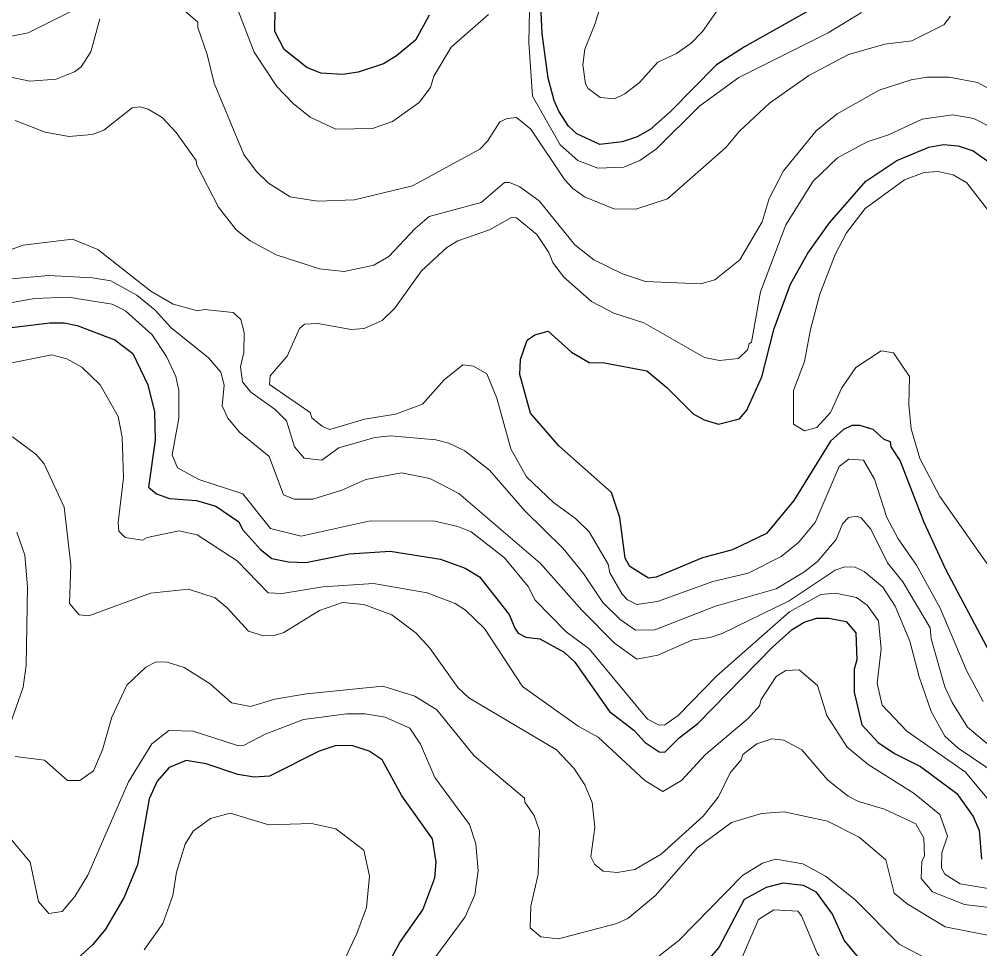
# Model space of a CAD drawing. Extents: x 673.3 to 698.5, y 6984.3 to 7012.3.
# Drawn here: x 690.061 to 691.219, y 6995.457 to 6996.578 of the extents above; entities that cross this region are included whole.
import ezdxf

# ---------------------------------------------------------------- set-up
doc = ezdxf.new("R2010")
doc.units = 0
doc.header["$LTSCALE"] = 0.032
doc.layers.add('1', color=7, linetype='Continuous', lineweight=25)
doc.layers.add('2', color=7, linetype='Continuous', lineweight=13)

msp = doc.modelspace()

# ---------------------------------------------------------------- linework, layer by layer
at = {"layer": '1'}
for points in [[(690.5555, 6996.5833), (690.5389, 6996.5533), (690.5159, 6996.5341), (690.5001, 6996.5245), (690.4697, 6996.5146), (690.4507, 6996.5119), (690.4248, 6996.5135), (690.408, 6996.5202), (690.3806, 6996.5421), (690.3692, 6996.5636), (690.3699, 6996.6201)], [(691.0201, 6996.5927), (690.9356, 6996.5453), (690.902, 6996.5235), (690.8461, 6996.4669), (690.8217, 6996.4456), (690.8062, 6996.4366), (690.788, 6996.4305), (690.7611, 6996.4274), (690.7333, 6996.4401), (690.7233, 6996.4496), (690.7115, 6996.4677), (690.7062, 6996.4804), (690.6989, 6996.5073), (690.6916, 6996.5612), (690.6896, 6996.604)], [(690.7118, 6996.0641), (690.6777, 6996.1034), (690.6648, 6996.15), (690.6656, 6996.1682), (690.6737, 6996.1915), (690.6829, 6996.198), (690.6987, 6996.2024), (690.7268, 6996.1769), (690.7483, 6996.1645), (690.7668, 6996.1642), (690.8178, 6996.1544), (690.8421, 6996.1343), (690.8738, 6996.1025), (690.8868, 6996.0951), (690.9041, 6996.0902), (690.9294, 6996.0966), (690.9383, 6996.107), (690.9563, 6996.1471), (690.9714, 6996.2055), (690.9912, 6996.2591), (691.0121, 6996.2963), (691.0379, 6996.333), (691.0819, 6996.3832), (691.1191, 6996.4079), (691.1577, 6996.424), (691.1754, 6996.4272), (691.1933, 6996.4256), (691.2112, 6996.4198), (691.2385, 6996.4005)], [(690.0385, 6996.2049), (690.0981, 6996.2122), (690.1153, 6996.2122), (690.131, 6996.209), (690.1765, 6996.1919), (690.1981, 6996.1755), (690.216, 6996.1377), (690.2242, 6996.105), (690.225, 6996.0709), (690.2169, 6996.0139), (690.2265, 6996.006), (690.2421, 6996.0006), (690.2747, 6995.998), (690.2979, 6995.9912), (690.3257, 6995.9721), (690.3301, 6995.9631), (690.3518, 6995.9389), (690.3658, 6995.9279), (690.3857, 6995.9239), (690.4065, 6995.9234), (690.459, 6995.9338), (690.5083, 6995.9369), (690.5692, 6995.9273), (690.5988, 6995.9166), (690.6159, 6995.9059), (690.6517, 6995.8605), (690.6588, 6995.8439), (690.6628, 6995.8381), (690.6721, 6995.8331), (690.6887, 6995.831), (690.7183, 6995.815), (690.7309, 6995.8031)], [(691.2377, 6995.8027), (691.1783, 6995.9148), (691.1524, 6995.9715), (691.1231, 6996.0464), (691.1126, 6996.0628), (691.1116, 6996.0687), (691.1038, 6996.0714), (691.0907, 6996.0835), (691.0745, 6996.0884), (691.0649, 6996.0884), (691.0548, 6996.0835), (691.0391, 6996.0694), (690.9951, 6995.9979), (690.962, 6995.9582), (690.921, 6995.9385), (690.8851, 6995.9287), (690.8291, 6995.9055), (690.8198, 6995.9045), (690.7972, 6995.9186), (690.7915, 6995.9286), (690.7853, 6995.9777), (690.7754, 6996.0078), (690.7118, 6996.0641)], [(690.7309, 6995.8031), (690.7729, 6995.7434), (690.8023, 6995.7211), (690.8157, 6995.7063), (690.8326, 6995.695), (690.8395, 6995.6946), (690.8567, 6995.7117), (690.8795, 6995.7291), (690.9693, 6995.8213), (690.9932, 6995.8426), (691.0076, 6995.8514), (691.0225, 6995.8562), (691.0372, 6995.8563), (691.058, 6995.8521), (691.0698, 6995.8384), (691.0712, 6995.806), (691.068, 6995.7946), (691.068, 6995.7669), (691.077, 6995.7275), (691.0968, 6995.7063), (691.1164, 6995.6927), (691.1477, 6995.6772), (691.1915, 6995.6446), (691.2112, 6995.6169), (691.2184, 6995.6001), (691.2213, 6995.5654)], [(690.5096, 6995.4458), (690.52, 6995.4649), (690.5478, 6995.5044), (690.5621, 6995.5428), (690.5638, 6995.562), (690.5594, 6995.5898), (690.5222, 6995.6418), (690.4987, 6995.6851), (690.4831, 6995.6958), (690.462, 6995.7024), (690.4421, 6995.7023), (690.4226, 6995.6958), (690.3628, 6995.6657), (690.3444, 6995.6642), (690.3248, 6995.6675), (690.2866, 6995.6805), (690.2624, 6995.6844), (690.2417, 6995.676), (690.2273, 6995.6597), (690.2179, 6995.6381), (690.2037, 6995.5588), (690.1874, 6995.5197), (690.1649, 6995.4812), (690.1498, 6995.4627), (690.1304, 6995.4448)], [(691.0919, 6995.4241), (691.0558, 6995.4676), (691.0418, 6995.4991), (691.0222, 6995.5257), (691.0067, 6995.5338), (690.9818, 6995.5363), (690.9617, 6995.5313), (690.9351, 6995.5166), (690.9046, 6995.4588), (690.8716, 6995.4215)]]:
    msp.add_lwpolyline(points, dxfattribs=at)
at = {"layer": '2'}
for points in [[(690.7698, 6996.621), (690.7555, 6996.5732), (690.7429, 6996.5425), (690.7405, 6996.5236), (690.7439, 6996.5004), (690.7471, 6996.4951), (690.7614, 6996.4841), (690.7787, 6996.4826), (690.7913, 6996.4885), (690.8091, 6996.5023), (690.8311, 6996.5265), (690.8536, 6996.5373), (690.8712, 6996.5497), (690.8848, 6996.5635), (690.9123, 6996.6031)], [(690.3199, 6996.6025), (690.3444, 6996.5386), (690.3717, 6996.4973), (690.3914, 6996.4767), (690.4118, 6996.4604), (690.4429, 6996.446), (690.4869, 6996.4466), (690.5111, 6996.4552), (690.5431, 6996.4782), (690.5569, 6996.4961), (690.5609, 6996.5098), (690.5819, 6996.5448), (690.627, 6996.5841)], [(690.0411, 6996.5559), (690.0717, 6996.5621), (690.1232, 6996.5878)], [(690.2588, 6996.59), (690.2762, 6996.5751), (690.2763, 6996.5684), (690.2877, 6996.5361), (690.2961, 6996.5015), (690.332, 6996.4152), (690.3471, 6996.3947), (690.3616, 6996.3809), (690.3876, 6996.3644), (690.4206, 6996.3589), (690.4655, 6996.3605), (690.5352, 6996.3776), (690.6166, 6996.4217), (690.6258, 6996.4315), (690.6404, 6996.4549), (690.6492, 6996.4589), (690.6605, 6996.4598), (690.6779, 6996.4457), (690.7185, 6996.3852), (690.7285, 6996.3742), (690.7425, 6996.3644), (690.7782, 6996.3498), (690.8046, 6996.3494), (690.8428, 6996.3619), (690.9129, 6996.4237), (690.9294, 6996.4434), (690.9656, 6996.4773), (691.0131, 6996.5106), (691.0608, 6996.5359), (691.1047, 6996.5484), (691.1373, 6996.5525), (691.1761, 6996.5715), (691.184, 6996.5821)], [(690.6764, 6996.5892), (690.6754, 6996.5505), (690.6801, 6996.4857), (690.7132, 6996.4271), (690.7346, 6996.4081), (690.7588, 6996.3987), (690.7899, 6996.4001), (690.8095, 6996.4082), (690.8296, 6996.422), (690.8816, 6996.4739), (690.9289, 6996.5082), (691.0363, 6996.562), (691.0765, 6996.5865)], [(690.0411, 6996.5104), (690.0737, 6996.5038), (690.1056, 6996.5063), (690.1278, 6996.515), (690.1356, 6996.521), (690.1473, 6996.539), (690.1583, 6996.579)], [(690.0563, 6996.4565), (690.0923, 6996.4423), (690.1207, 6996.437), (690.1489, 6996.4394), (690.1629, 6996.4447), (690.1971, 6996.4717), (690.2068, 6996.4727), (690.2166, 6996.4701), (690.2332, 6996.4599), (690.2504, 6996.4417), (690.2744, 6996.4079), (690.2751, 6996.4025), (690.3012, 6996.3518), (690.3227, 6996.3246), (690.3393, 6996.3112), (690.3708, 6996.2944), (690.4229, 6996.2773), (690.4528, 6996.2742), (690.4886, 6996.2817), (690.5069, 6996.2922), (690.5385, 6996.3262), (690.5554, 6996.3407), (690.618, 6996.3576), (690.6463, 6996.3816), (690.6522, 6996.3817), (690.6645, 6996.3764), (690.6879, 6996.3593), (690.7309, 6996.3065), (690.754, 6996.2884), (690.7883, 6996.2714), (690.8164, 6996.262), (690.8825, 6996.2595), (690.8999, 6996.2643), (690.9298, 6996.2883), (690.957, 6996.3342), (690.9654, 6996.3624), (690.9828, 6996.3958), (691.0219, 6996.444), (691.0472, 6996.4642), (691.0979, 6996.4927), (691.1366, 6996.5054), (691.1556, 6996.5086), (691.1822, 6996.5086), (691.2164, 6996.502), (691.2721, 6996.4719)], [(690.8974, 6995.9005), (690.8308, 6995.8764), (690.8057, 6995.8727), (690.7946, 6995.8781), (690.7879, 6995.8849), (690.7732, 6995.9107), (690.7711, 6995.9213), (690.7482, 6995.9602), (690.7319, 6995.9764), (690.7053, 6995.9957), (690.6729, 6996.0266), (690.6538, 6996.0602), (690.6368, 6996.1216), (690.625, 6996.1506), (690.6086, 6996.16), (690.5958, 6996.1616), (690.5733, 6996.1436), (690.5471, 6996.1141), (690.5147, 6996.102), (690.4774, 6996.0963), (690.4357, 6996.0837), (690.4269, 6996.0873), (690.4137, 6996.0978), (690.412, 6996.104), (690.3627, 6996.1379), (690.3635, 6996.1485), (690.3841, 6996.172), (690.3991, 6996.2056), (690.4049, 6996.2108), (690.421, 6996.2114), (690.4613, 6996.2041), (690.4771, 6996.2056), (690.4985, 6996.2149), (690.5139, 6996.2299), (690.5461, 6996.2752), (690.5766, 6996.3033), (690.59, 6996.3111), (690.6281, 6996.3245), (690.6546, 6996.3393), (690.6608, 6996.3391), (690.685, 6996.319), (690.6997, 6996.297), (690.7045, 6996.285), (690.7175, 6996.2679), (690.7509, 6996.2379), (690.7779, 6996.2238), (690.8141, 6996.2121), (690.8874, 6996.1705), (690.9056, 6996.1667), (690.9283, 6996.1691), (690.9392, 6996.1796), (690.9411, 6996.187), (690.9441, 6996.189), (690.955, 6996.2497), (690.9854, 6996.3305), (691.0182, 6996.3832), (691.0479, 6996.4114), (691.0836, 6996.4305), (691.1092, 6996.4389), (691.1499, 6996.4578), (691.1868, 6996.463), (691.2121, 6996.4586), (691.2468, 6996.4412)], [(691.2299, 6996.3474), (691.2036, 6996.3811), (691.1871, 6996.3906), (691.1691, 6996.3946), (691.1521, 6996.3937), (691.1285, 6996.3846), (691.0811, 6996.3503), (691.0586, 6996.3208), (691.0448, 6996.2947), (691.0264, 6996.2467), (691.015, 6996.2044), (691.0078, 6996.1656), (690.9946, 6996.1308), (690.9948, 6996.09), (691.0079, 6996.082), (691.023, 6996.086), (691.0393, 6996.104), (691.0531, 6996.1338), (691.0698, 6996.1586), (691.1004, 6996.1787), (691.1152, 6996.1761), (691.1346, 6996.1476), (691.1339, 6996.1135), (691.1364, 6996.0846), (691.1471, 6996.0488), (691.171, 6996.0027), (691.2303, 6995.9187)], [(691.2367, 6995.6977), (691.2046, 6995.7247), (691.1859, 6995.7545), (691.1773, 6995.7732), (691.1606, 6995.8311), (691.1596, 6995.8444), (691.1266, 6995.9001), (691.1082, 6995.9229), (691.0881, 6995.9633), (691.0764, 6995.9772), (691.0702, 6995.9792), (691.0611, 6995.9774), (691.0537, 6995.9697), (691.046, 6995.9508), (691.0237, 6995.9245), (691.0071, 6995.9114), (690.9737, 6995.8915), (690.9007, 6995.8707), (690.8275, 6995.8422), (690.8041, 6995.8417), (690.7857, 6995.8543), (690.7648, 6995.8751), (690.7415, 6995.9099), (690.7171, 6995.94), (690.6707, 6995.9856), (690.6282, 6996.0346), (690.5982, 6996.0581), (690.579, 6996.0673), (690.5632, 6996.0713), (690.509, 6996.0762), (690.49, 6996.0738), (690.4463, 6996.0617), (690.426, 6996.0467), (690.4047, 6996.0489), (690.3928, 6996.0626), (690.3835, 6996.0942), (690.3695, 6996.1079), (690.3404, 6996.1287), (690.3302, 6996.1413), (690.3277, 6996.1591), (690.3317, 6996.1767), (690.3324, 6996.2008), (690.3282, 6996.2164), (690.3191, 6996.2248), (690.2844, 6996.2285), (690.2761, 6996.2269), (690.2467, 6996.2348), (690.2196, 6996.2506), (690.156, 6996.3008), (690.1254, 6996.313), (690.0659, 6996.3059), (690.0339, 6996.2945)], [(691.2426, 6995.6661), (691.1931, 6995.6993), (691.1773, 6995.7137), (691.1605, 6995.7437), (691.146, 6995.7855), (691.135, 6995.8284), (691.1174, 6995.8705), (691.1023, 6995.8936), (691.08, 6995.9125), (691.069, 6995.9177), (691.0566, 6995.9182), (691.0451, 6995.9141), (690.9896, 6995.877), (690.9088, 6995.8378), (690.8942, 6995.8329), (690.8734, 6995.83), (690.8311, 6995.8114), (690.8057, 6995.8067), (690.779, 6995.8259), (690.7394, 6995.8656), (690.6894, 6995.922), (690.5912, 6996.0065), (690.556, 6996.0244), (690.522, 6996.0314), (690.4789, 6996.0234), (690.4499, 6996.0106), (690.415, 6995.9997), (690.3926, 6995.9996), (690.3796, 6996.005), (690.3625, 6996.051), (690.3272, 6996.08), (690.3124, 6996.0974), (690.3057, 6996.1121), (690.308, 6996.137), (690.304, 6996.1527), (690.2891, 6996.17), (690.2438, 6996.2065), (690.2249, 6996.2277), (690.2028, 6996.2458), (690.1714, 6996.2628), (690.1495, 6996.2667), (690.0965, 6996.2692), (690.0428, 6996.2645)], [(691.238, 6995.6275), (691.2019, 6995.6702), (691.1312, 6995.7198), (691.1016, 6995.751), (691.0956, 6995.7773), (691.1004, 6995.8191), (691.0971, 6995.8528), (691.0835, 6995.8716), (691.0706, 6995.8809), (691.0455, 6995.8864), (691.0278, 6995.8847), (690.9897, 6995.8636), (690.9022, 6995.7866), (690.8556, 6995.7386), (690.8396, 6995.7276), (690.8326, 6995.7269), (690.8188, 6995.7343), (690.7483, 6995.8191), (690.7204, 6995.8396), (690.6831, 6995.8778), (690.6747, 6995.8944), (690.646, 6995.9288), (690.606, 6995.9602), (690.5901, 6995.9667), (690.5623, 6995.9729), (690.4842, 6995.9735), (690.4008, 6995.955), (690.3642, 6995.9641), (690.3305, 6996.0062), (690.2777, 6996.0234), (690.2517, 6996.0374), (690.2454, 6996.0529), (690.2535, 6996.0973), (690.2534, 6996.1308), (690.25, 6996.1477), (690.2387, 6996.1718), (690.2213, 6996.198), (690.1891, 6996.2268), (690.173, 6996.2346), (690.1202, 6996.2431), (690.0795, 6996.2416), (690.001, 6996.2277)], [(689.9913, 6996.1519), (690.1004, 6996.1738), (690.1184, 6996.169), (690.1365, 6996.159), (690.1588, 6996.1375), (690.1802, 6996.0995), (690.185, 6996.0745), (690.1867, 6996.0253), (690.1802, 6995.9716), (690.1813, 6995.9612), (690.1887, 6995.9532), (690.2095, 6995.95), (690.2151, 6995.9533), (690.2538, 6995.9614), (690.2756, 6995.9566), (690.3238, 6995.9253), (690.3611, 6995.8865), (690.378, 6995.8857), (690.4271, 6995.8937), (690.4884, 6995.8978), (690.5529, 6995.8865), (690.5868, 6995.8737), (690.5991, 6995.8659), (690.6222, 6995.8435), (690.668, 6995.7735), (690.735, 6995.7257), (690.759, 6995.7126), (690.8152, 6995.6604), (690.8373, 6995.6472), (690.8597, 6995.6603), (690.8887, 6995.6918), (690.9403, 6995.7354), (690.9536, 6995.7503), (690.9557, 6995.7581), (690.9738, 6995.7856), (690.9855, 6995.7929), (691.0016, 6995.7936), (691.0235, 6995.7749), (691.035, 6995.7387), (691.0592, 6995.7006), (691.0846, 6995.6798), (691.1403, 6995.6448), (691.1712, 6995.6193), (691.1803, 6995.5932), (691.1737, 6995.573), (691.1731, 6995.5546), (691.1772, 6995.5475), (691.1956, 6995.5355), (691.261, 6995.525)], [(691.2867, 6995.5005), (691.2008, 6995.5108), (691.1622, 6995.5261), (691.1485, 6995.5423), (691.1494, 6995.5631), (691.1525, 6995.5692), (691.1518, 6995.5909), (691.142, 6995.6079), (691.1045, 6995.6257), (691.0732, 6995.635), (691.0607, 6995.6415), (691.0361, 6995.6608), (691.0046, 6995.6972), (690.9829, 6995.7089), (690.9686, 6995.7104), (690.9504, 6995.7046), (690.9335, 6995.6917), (690.9316, 6995.6852), (690.9184, 6995.6697), (690.9043, 6995.6408), (690.8859, 6995.6175), (690.8352, 6995.5715), (690.8033, 6995.5531), (690.7821, 6995.5494), (690.7652, 6995.5509), (690.7548, 6995.5594), (690.7503, 6995.5684), (690.7552, 6995.6036), (690.7519, 6995.6337), (690.7429, 6995.6552), (690.7297, 6995.675), (690.709, 6995.6973), (690.6031, 6995.76), (690.59, 6995.7725), (690.5562, 6995.82), (690.5398, 6995.8379), (690.5104, 6995.8601), (690.4766, 6995.8726), (690.4509, 6995.875), (690.4232, 6995.8654), (690.3799, 6995.839), (690.3685, 6995.8352), (690.3556, 6995.8348), (690.3373, 6995.8403), (690.3118, 6995.8687), (690.2974, 6995.8807), (690.2653, 6995.8912), (690.2193, 6995.8864), (690.1451, 6995.859), (690.1334, 6995.8602), (690.1216, 6995.8738), (690.1232, 6995.9206), (690.1152, 6995.99), (690.091, 6996.0422), (690.0813, 6996.0536), (690.0529, 6996.0746)], [(691.2234, 6995.7554), (691.2037, 6995.7922), (691.1715, 6995.8683), (691.1431, 6995.9202), (691.1208, 6995.9516), (691.1071, 6995.9775), (691.0922, 6996.0236), (691.0789, 6996.0468), (691.0614, 6996.0477), (691.0496, 6996.0391), (691.0206, 6995.9713), (691.0007, 6995.9472), (690.9796, 6995.9306), (690.9402, 6995.9104), (690.8974, 6995.9005)], [(690.058, 6995.9597), (690.0678, 6995.9321), (690.071, 6995.8937), (690.0694, 6995.7994), (690.0658, 6995.7729), (690.0485, 6995.7233)], [(690.056, 6995.6893), (690.0915, 6995.6848), (690.1191, 6995.6604), (690.1339, 6995.6602), (690.1504, 6995.6719), (690.1613, 6995.6972), (690.1728, 6995.7366), (690.1906, 6995.7754), (690.2138, 6995.7971), (690.2263, 6995.8033), (690.2395, 6995.8032), (690.2598, 6995.7966), (690.2912, 6995.7771), (690.3168, 6995.754), (690.3397, 6995.7497), (690.3691, 6995.7586), (690.4075, 6995.765), (690.4994, 6995.774), (690.5379, 6995.7621), (690.5644, 6995.7457), (690.6095, 6995.69), (690.6702, 6995.639), (690.6706, 6995.6342), (690.6819, 6995.6182), (690.6883, 6995.5995), (690.6867, 6995.5474), (690.6778, 6995.5086), (690.6771, 6995.4826), (690.6899, 6995.4718), (690.7112, 6995.4695), (690.7816, 6995.4879), (690.7947, 6995.4938), (690.8284, 6995.5216), (690.8787, 6995.5792), (690.92, 6995.6096), (690.9559, 6995.6206), (690.9836, 6995.6226), (691.0356, 6995.6111), (691.0738, 6995.592), (691.106, 6995.5648), (691.1162, 6995.5246), (691.1318, 6995.5115), (691.1777, 6995.4839), (691.2284, 6995.4736)], [(690.5542, 6995.4356), (690.5987, 6995.4957), (690.6103, 6995.5223), (690.6143, 6995.5515), (690.6118, 6995.5839), (690.6039, 6995.6073), (690.5622, 6995.664), (690.5449, 6995.7043), (690.5319, 6995.7236), (690.5024, 6995.7367), (690.478, 6995.7407), (690.4559, 6995.7407), (690.4038, 6995.7338), (690.3574, 6995.7161), (690.3324, 6995.7028), (690.3244, 6995.7024), (690.2707, 6995.7197), (690.2416, 6995.7208), (690.221, 6995.7046), (690.1926, 6995.6587), (690.1437, 6995.5463), (690.1282, 6995.5203), (690.1126, 6995.5022), (690.0969, 6995.4999), (690.0842, 6995.5144), (690.0742, 6995.5617), (690.0499, 6995.5908)], [(690.2116, 6995.4561), (690.234, 6995.4877), (690.2461, 6995.5216), (690.2507, 6995.5499), (690.261, 6995.5837), (690.2708, 6995.5992), (690.2918, 6995.6144), (690.3154, 6995.6209), (690.3621, 6995.607), (690.4135, 6995.6086), (690.4427, 6995.6021), (690.4764, 6995.5763), (690.4832, 6995.5449), (690.4799, 6995.5073), (690.4683, 6995.4758), (690.4428, 6995.4217)], [(691.1594, 6995.4433), (691.1219, 6995.4628), (691.0685, 6995.5169), (691.0331, 6995.5451), (691.006, 6995.5598), (690.9733, 6995.5654), (690.9571, 6995.5607), (690.9333, 6995.5457), (690.8564, 6995.4673), (690.8327, 6995.4488)]]:
    msp.add_lwpolyline(points, dxfattribs=at)
msp.add_lwpolyline([(691.0626, 6995.3684), (691.0654, 6995.3894), (691.0581, 6995.4106), (691.0306, 6995.4408), (691.0233, 6995.4522), (691.0043, 6995.4972), (690.9997, 6995.5029), (690.971, 6995.5045), (690.9525, 6995.4925), (690.9302, 6995.4418), (690.9127, 6995.4196), (690.8887, 6995.3791), (690.8819, 6995.3631), (690.8792, 6995.3485), (690.8802, 6995.3264), (690.8967, 6995.2916), (690.9071, 6995.2827), (690.9293, 6995.2806), (690.9564, 6995.282), (691.0085, 6995.3301), (691.0258, 6995.341), (691.0556, 6995.3548)], close=True, dxfattribs=at)

doc.saveas('drawing.dxf')
